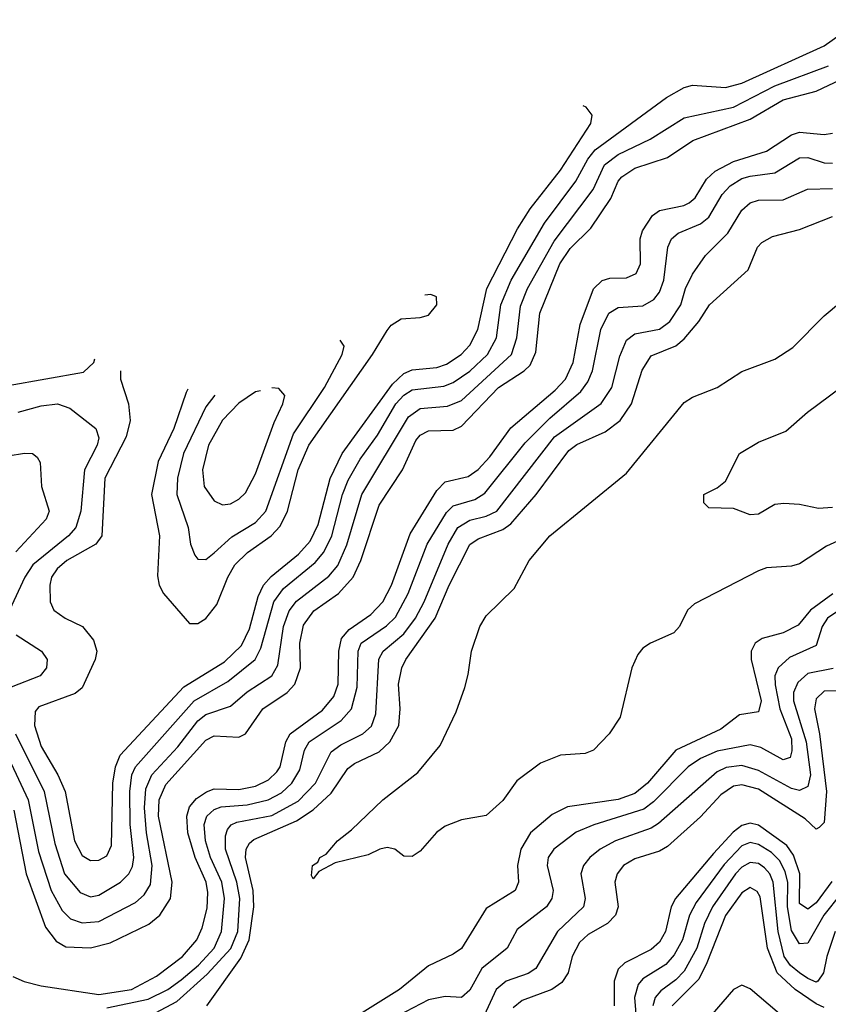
# Model space of a CAD drawing. Header units: inches. Extents: x 501365 to 657855, y 482276 to 547543.
# Tile 787 of 957: x 605238 to 607200, y 540834 to 543222. Entities that reach past the tile are written whole.
import ezdxf

# ---------------------------------------------------------------- set-up
doc = ezdxf.new("R2010")
doc.units = ezdxf.units.IN
doc.header["$MEASUREMENT"] = 0
doc.layers.add('A6504', color=7, linetype='Continuous')

msp = doc.modelspace()

# ---------------------------------------------------------------- linework, layer by layer
at = {"layer": 'A6504', "color": 5}
for points, elevation in [([(605228.1, 541490), (605297.6, 541350), (605323.4, 541223.4), (605347.2, 541150), (605384.9, 541104.9), (605410, 541094.3), (605430, 541098.4), (605483.1, 541130), (605503.3, 541150), (605512.1, 541167.9), (605515.3, 541190), (605506.3, 541270), (605505.7, 541350), (605510, 541390), (605518.9, 541410), (605661.5, 541570), (605743.3, 541616.7), (605809.8, 541670.2), (605822.8, 541697.2), (605854.7, 541810), (605878.1, 541841.9), (605954.7, 541905.3), (605975.7, 541930), (605995.4, 541970), (606021.3, 542070), (606035.4, 542104.6), (606063.8, 542156.2), (606106.1, 542213.9), (606151, 542290), (606170, 542311.4), (606190, 542323.8), (606266.8, 542333.2), (606290, 542341.5), (606330, 542369.5), (606372.8, 542410), (606394.5, 542450), (606405, 542530), (606430.2, 542590), (606511.6, 542728.4), (606587.4, 542830), (606616.1, 542883.9), (606633.8, 542906.2), (606807.1, 543032.9), (606850, 543057.5), (606870, 543062.9), (606950, 543057.5), (606990, 543067.9), (607190, 543158.2), (607278.2, 543221.8)], 3360), ([(605170, 541518.3), (605258.8, 541330), (605284.1, 541204.1), (605314.4, 541110), (605341.6, 541061.6), (605361.4, 541041.4), (605390, 541031), (605430, 541034.8), (605519.3, 541080.7), (605540.5, 541099.5), (605555.5, 541124.5), (605559.4, 541170), (605545.5, 541250), (605540.8, 541310), (605544, 541356), (605558.7, 541390), (605621.6, 541458.5), (605670, 541521.1), (605690, 541536.8), (605750, 541557.1), (605790, 541591.3), (605850, 541630.6), (605864.1, 541655.9), (605878.1, 541750), (605892, 541788), (605910, 541811.6), (605988.1, 541871.9), (606010, 541898.3), (606032.2, 541947.8), (606067.9, 542070), (606181.6, 542258.4), (606210, 542278.7), (606275.9, 542284.1), (606310, 542298.5), (606431.2, 542410), (606444.5, 542450), (606453.2, 542526.8), (606470.2, 542570), (606535.1, 542684.9), (606629.1, 542810), (606657.2, 542870), (606690, 542895.1), (606767.6, 542932.4), (606850, 542983.6), (606970, 543010), (607070, 543061.7), (607200.4, 543110)], 3340), ([(605224.4, 541304.4), (605254.2, 541150), (605300.7, 541020.7), (605326.8, 540986.8), (605350, 540973.3), (605410, 540970.4), (605457.4, 540982.6), (605551.9, 541028.1), (605577.9, 541050), (605604.2, 541090), (605607.8, 541130), (605575.3, 541290), (605576.5, 541330), (605593.1, 541366.9), (605690, 541474), (605710, 541484.7), (605770, 541481.5), (605786.3, 541490), (605828, 541550), (605887.1, 541590), (605905.6, 541610), (605919.1, 541650), (605917.9, 541710), (605926.5, 541753.5), (605951.9, 541788.1), (606011.4, 541830), (606047.2, 541870), (606065.9, 541910), (606110, 542044.2), (606166.7, 542130), (606199, 542201), (606210, 542214.4), (606230, 542224.3), (606290, 542226.6), (606310, 542235.6), (606399.5, 542330), (606462.2, 542370), (606476.3, 542383.7), (606490, 542415.6), (606500.2, 542510), (606548.6, 542630), (606573.3, 542666.7), (606623.6, 542716.4), (606672.2, 542787.8), (606690.2, 542829.8), (606699.2, 542840.8), (606730, 542861.3), (606810, 542887.9), (606870.9, 542929.1), (607010, 542980.3), (607090, 543027.1), (607170, 543048.8), (607230, 543077)], 3320), ([(605482.4, 542370), (605482.4, 542350), (605502.1, 542290), (605505.9, 542250), (605496.3, 542210), (605444.7, 542110), (605437.2, 541970), (605423.1, 541950), (605352.4, 541910), (605329, 541890), (605315.8, 541870), (605311.1, 541850), (605312.2, 541810), (605321, 541790), (605348.9, 541770), (605391, 541750), (605417, 541717), (605425.1, 541690), (605421.1, 541670), (605390, 541601.3), (605372.5, 541587.5), (605284.9, 541555.1), (605276, 541544), (605273.9, 541510), (605290, 541459.2), (605331.1, 541390), (605348.4, 541350), (605370.9, 541230), (605390, 541194.4), (605410, 541182.3), (605430, 541183.1), (605450, 541193.5), (605461.1, 541218.9), (605464.3, 541370), (605470.6, 541410), (605482.1, 541437.9), (605636.6, 541603.4), (605735.3, 541664.7), (605776, 541704), (605795.5, 541744.5), (605817.1, 541822.9), (605829.3, 541850), (605848.6, 541871.4), (605914.9, 541925.1), (605943.1, 541956.9), (605962.4, 541997.7), (605991.3, 542108.7), (606020.8, 542170), (606142.3, 542337.7), (606170, 542363.5), (606190, 542372.3), (606250, 542378.5), (606273.3, 542386.7), (606309.1, 542410), (606330, 542432), (606349.3, 542470.7), (606371.2, 542570), (606445.4, 542714.6), (606476.8, 542763.2), (606550, 542856.5), (606623.7, 542970), (606627.2, 542990), (606612.2, 543010), (606604.7, 543013.1)], 3380), ([(605221.5, 540901.5), (605248.8, 540888.8), (605290, 540878.7), (605430, 540857.4), (605509.1, 540870), (605570, 540901.6), (605633.1, 540950), (605667.7, 540990), (605680.7, 541019.3), (605692.9, 541067.1), (605694.9, 541105.1), (605690.5, 541130), (605663.9, 541190), (605646.3, 541250), (605643.6, 541290), (605650, 541312.5), (605667, 541333), (605691, 541349), (605710, 541356.1), (605770, 541354.3), (605810, 541362.4), (605841.5, 541378.5), (605862.1, 541397.9), (605870.2, 541410), (605884.1, 541470), (605894.1, 541490), (605973, 541547), (605999.9, 541580.1), (606011.1, 541610), (606012.2, 541690), (606019.2, 541720.8), (606037.1, 541742.9), (606090, 541778.8), (606119.1, 541810), (606140.1, 541850), (606185.3, 541974.7), (606250, 542080.1), (606270, 542101.2), (606326, 542114), (606350, 542131.1), (606378.8, 542161.2), (606430, 542232.2), (606536.8, 542323.2), (606562, 542350), (606580.7, 542390), (606597.4, 542482.6), (606630, 542568.9), (606650.8, 542589.2), (606670, 542594.9), (606710, 542595.5), (606733.5, 542606.5), (606743.9, 542630), (606743.2, 542690), (606748.7, 542710), (606773.5, 542746.5), (606790, 542759.2), (606849, 542771), (606862.3, 542777.7), (606876.8, 542790), (606904.6, 542835.4), (606925.6, 542854.4), (606970, 542878.1), (607050, 542902.6), (607110, 542942.6), (607130, 542948.9), (607190, 542943.5), (607210, 542946.9)], 3280), ([(605450, 540825.4), (605550, 540845.8), (605597.3, 540870), (605630, 540892.7), (605671.6, 540928.4), (605709.7, 540970), (605727.8, 541010), (605734.8, 541090), (605728.8, 541130), (605701.3, 541190), (605689.3, 541230), (605685.8, 541270), (605692.4, 541290), (605710, 541306.2), (605727.2, 541312.8), (605790, 541317.5), (605840.7, 541330), (605873.1, 541346.9), (605898.1, 541370), (605917.7, 541402.3), (605929.2, 541450), (605940.1, 541470), (606018, 541522), (606043.2, 541550), (606056.9, 541603.1), (606059.6, 541690), (606066.7, 541710), (606128.3, 541751.7), (606150, 541772.9), (606180.4, 541830), (606226.5, 541950), (606273.4, 542026.6), (606290, 542042.6), (606342.1, 542057.9), (606366.5, 542073.5), (606464.7, 542195.3), (606524.5, 542255.5), (606599.7, 542320.3), (606616.5, 542343.5), (606627.8, 542370), (606647.9, 542470), (606667.1, 542510), (606690, 542523.7), (606750, 542528), (606776.8, 542543.2), (606790, 542561.2), (606800.5, 542590), (606810.3, 542669.7), (606819.4, 542690), (606835.6, 542704.4), (606890, 542726.7), (606910, 542742.5), (606942.3, 542797.7), (606961.5, 542818.5), (606990, 542836.3), (607010, 542842.6), (607070, 542850.4), (607130, 542887), (607150, 542887.8), (607190, 542874.6), (607210, 542874.1)], 3260), ([(605567.3, 540812.7), (605619.4, 540840.6), (605693, 540907), (605750.6, 540969.4), (605767.3, 541010), (605772, 541090), (605765, 541130), (605737.5, 541210), (605737.8, 541242.2), (605742.6, 541257.4), (605750.9, 541269.1), (605764.8, 541275.2), (605850, 541291.7), (605913.9, 541326.1), (605956.1, 541370), (605993.8, 541446.2), (606017, 541463), (606070.6, 541489.4), (606091.7, 541508.3), (606101.8, 541538.2), (606109.4, 541670.6), (606119.8, 541690), (606170, 541732.1), (606198.6, 541770), (606219.7, 541810), (606277.2, 541950), (606300.8, 541990), (606330, 542008.3), (606370, 542017.4), (606395.5, 542030), (606535.2, 542210), (606648.9, 542291.1), (606674.9, 542330), (606693.9, 542406.1), (606710, 542444.8), (606730, 542459.5), (606790, 542470.8), (606815.6, 542490), (606841.6, 542530), (606853.4, 542570), (606870, 542604.3), (606901.9, 542650), (606955.7, 542704.3), (606990, 542759.5), (607010, 542777.3), (607030, 542783.8), (607090, 542784.8), (607149.3, 542810.7), (607210, 542812.4)], 3240), ([(605691.9, 540830), (605774.5, 540945.5), (605794.9, 540990), (605806.1, 541070), (605804.6, 541110), (605786, 541190), (605787.6, 541210), (605795.5, 541224.5), (605806.5, 541233.5), (605910, 541278.6), (605950, 541305.4), (605994, 541346), (606034.4, 541405.6), (606050, 541417.6), (606110, 541446.3), (606135.9, 541470), (606158.1, 541510), (606161.3, 541550), (606157.3, 541610), (606165.2, 541650), (606174.8, 541670), (606246.4, 541770), (606279.8, 541850), (606330, 541949.2), (606350, 541963), (606410, 541985.6), (606430, 541999.3), (606490.8, 542070), (606570, 542177.2), (606590, 542191.8), (606658.2, 542221.8), (606695.2, 542250), (606722.1, 542290), (606748, 542372), (606770, 542406.6), (606829.6, 542430.4), (606850, 542447.7), (606885.8, 542490), (606911.1, 542530), (607004.9, 542615.1), (607028.1, 542670), (607038.5, 542681.5), (607064.3, 542695.7), (607130, 542712.6), (607210, 542744.7)], 3220), ([(607250, 541969.7), (607195.4, 541944.6), (607130, 541902.1), (607110, 541896.4), (607050, 541892.3), (607030, 541885.4), (606875, 541805), (606858, 541790), (606838.4, 541750), (606825.2, 541734.8), (606768.4, 541710), (606750, 541697.5), (606737.8, 541682.2), (606723.1, 541650), (606695.1, 541530), (606668.2, 541490), (606630, 541449.9), (606610, 541442), (606550, 541438), (606501.8, 541418.2), (606444.5, 541375.5), (606410, 541328.1), (606370, 541291.6), (606310, 541281.4), (606270, 541266), (606249.4, 541250.6), (606210, 541205.4), (606190, 541191.8), (606170, 541192.7), (606148, 541210), (606130, 541214), (606112, 541210), (606083.4, 541196.6), (606003.1, 541176.9), (605964, 541156), (605950, 541138), (605946.3, 541146.3), (605948.5, 541170), (605961.2, 541178.8), (605966.3, 541190), (605982, 541198), (606008.8, 541230), (606043.4, 541256.6), (606119.1, 541330), (606203.9, 541396.1), (606258.5, 541461.5), (606296.7, 541543.3), (606317.7, 541602.3), (606326.5, 541633.5), (606333.9, 541690), (606354.2, 541750), (606370, 541776), (606437.6, 541842.4), (606473.9, 541910), (606524, 541970), (606710, 542121.6), (606850, 542293.4), (606870, 542306.6), (606929.9, 542330.1), (606990, 542368.4), (607070, 542398.5), (607113.6, 542426.4), (607190, 542503.2), (607313, 542607)], 3180), ([(605645.8, 542325.4), (605642.3, 542317.7), (605612.1, 542230), (605574.4, 542150), (605558, 542070), (605577.3, 541970), (605572.8, 541872.8), (605576.4, 541850), (605587.4, 541830), (605650, 541757.2), (605670, 541757.5), (605690, 541769.1), (605716.5, 541803.5), (605743.1, 541870), (605760.5, 541899.5), (605790.8, 541929.2), (605848.5, 541970), (605870, 541993.1), (605888, 542030), (605913.4, 542130), (605939.7, 542190), (606094.1, 542410), (606130, 542468.2), (606139.3, 542480.7), (606163.6, 542496.4), (606210, 542499.3), (606230, 542505.5), (606249.8, 542530), (606249.6, 542550), (606235.3, 542555.3)], 3420), ([(606235.3, 542555.3), (606221, 542553.8)], 3420), ([(605712, 542311.5), (605690, 542282.5), (605635.5, 542170), (605621.2, 542110), (605619.1, 542070), (605646.6, 541990), (605652.3, 541950), (605663.1, 541923.1), (605670, 541913.4), (605690, 541912.5), (605710, 541928.4), (605752.8, 541967.2), (605810, 542001.9), (605835.4, 542030), (605902.8, 542217.2), (605977.9, 542330), (606020.7, 542410), (606025.4, 542430), (606015.3, 542444.9)], 3440), ([(605210, 542334.7), (605393.3, 542366.7), (605418.5, 542390), (605420.6, 542399.4)], 3380), ([(607210, 542038.3), (607175.9, 542035.9), (607130, 542046.2), (607091.7, 542048.3), (607070, 542045.6), (607030, 542022.7), (607010, 542021.2), (606970, 542036), (606910, 542038), (606898, 542050), (606898, 542070), (606930, 542086), (606950, 542102.8), (606984.2, 542170), (607030, 542196.9), (607096.3, 542223.7), (607149.5, 542270), (607287.2, 542372.8)], 3160), ([(605822.5, 542322), (605810, 542318.9), (605770, 542291.5), (605730, 542250.8), (605696, 542190), (605681.3, 542130), (605685.4, 542090), (605710, 542054.6), (605730, 542045.5), (605750, 542047.9), (605770, 542058.5), (605785.7, 542074.3), (605810, 542120.2), (605855.2, 542244.8), (605876.4, 542290), (605881.3, 542310), (605867.1, 542327.2), (605849.8, 542328.6)], 3460), ([(605234.7, 542270), (605290, 542285.5), (605330, 542290.5), (605359.9, 542279.9), (605423.1, 542230), (605430, 542207.3), (605426, 542190), (605395.2, 542130), (605386.5, 542030), (605374.3, 541990), (605356.9, 541970), (605270, 541899.9), (605251, 541870), (605213.8, 541790)], 3360), ([(605210, 542163.9), (605250, 542170.8), (605269.3, 542169.3), (605280.6, 542160.6), (605287.8, 542147.8), (605290.8, 542090), (605310.1, 542030), (605302.1, 542010), (605228.7, 541931.3)], 3340), ([(607211, 541829), (607156.1, 541790), (607126.5, 541753.5), (607090, 541735), (607039.1, 541720.9), (607022.6, 541710), (607012.9, 541690), (607012.4, 541670), (607036.9, 541570), (607030, 541543), (606984, 541536), (606938.8, 541501.2), (606830, 541450.2), (606761.4, 541370), (606730, 541344.7), (606690, 541330.6), (606567.4, 541312.6), (606530, 541294), (606477.6, 541250), (606453.7, 541210), (606446, 541170), (606447.9, 541130), (606440.4, 541110), (606370, 541065.9), (606310, 540969.3), (606290, 540955.3), (606230, 540927), (606159.6, 540870), (606043.3, 540796.7)], 3220), ([(607240.5, 541799.5), (607197.5, 541770), (607184.6, 541750), (607170, 541703.7), (607105.3, 541674.7), (607077.8, 541650), (607070.1, 541630), (607071.1, 541608.9), (607082.3, 541550), (607110, 541477.6), (607111.6, 541448.4), (607107.4, 541432.6), (607090, 541426.6), (607036.3, 541456.3), (607010, 541463.3), (606930, 541447.7), (606889.9, 541430.1), (606860.1, 541410), (606775.6, 541324.4), (606752.6, 541307.4), (606630.7, 541269.3), (606588.4, 541251.6), (606534, 541210), (606520.5, 541190), (606517.5, 541170), (606531.9, 541110), (606528.8, 541090), (606516, 541070), (606444.9, 541015.1), (606420.9, 540970), (606359.4, 540920.6), (606330, 540867.7), (606310.2, 540850), (606270, 540852.9), (606230, 540844.7), (606062.7, 540757.3)], 3240), ([(605230, 541729.5), (605291, 541690), (605305, 541670), (605302.9, 541650), (605287.9, 541630), (605217.5, 541602.5)], 3360), ([(607211.7, 541648.3), (607150, 541635.9), (607125.6, 541614.4), (607115.5, 541590), (607115.2, 541570), (607146.1, 541470), (607156.2, 541390), (607150, 541361.6), (607130, 541352.5), (607110, 541357.1), (607030, 541401.1), (606990, 541412.8), (606951.7, 541408.3), (606930, 541397.7), (606788.1, 541271.9), (606770, 541261.3), (606683.3, 541230), (606646.6, 541210), (606621.5, 541190), (606605.6, 541170), (606599.4, 541150), (606610.1, 541090), (606605.6, 541070), (606542.7, 541010), (606490, 540920.4), (606471.4, 540908.6), (606418.1, 540890), (606393.8, 540870), (606350, 540775)], 3260), ([(607250, 541594.6), (607190, 541593.5), (607170, 541575), (607166, 541550), (607178.2, 541490), (607195.1, 541350), (607190, 541274.7), (607177.8, 541262.2), (607170, 541258.7), (607143.4, 541283.4), (607030, 541355.7), (606990, 541366), (606970, 541362.4), (606938.6, 541341.4), (606890, 541288), (606810, 541216.5), (606790, 541205.3), (606730, 541186.8), (606703.1, 541170), (606687.4, 541150), (606682.1, 541130), (606689.7, 541070), (606683.8, 541050), (606664.1, 541030), (606617.1, 541002.9), (606596.1, 540983.9), (606578.4, 540950), (606568.3, 540910), (606553.3, 540886.7), (606528.8, 540870), (606457.4, 540842.6), (606435.1, 540824.9)], 3280), ([(607208.2, 541131.8), (607170, 541079.6), (607150, 541064.4), (607130, 541078), (607130.4, 541150), (607115.1, 541195.1), (607098.7, 541218.7), (607030, 541268.3), (607010, 541273.2), (606990, 541267.4), (606969, 541251), (606920.8, 541199.2), (606829.4, 541090), (606818.6, 541070), (606805.1, 541010), (606790, 540984.3), (606770, 540966.5), (606705.8, 540934.2), (606690, 540919.1), (606680.4, 540890), (606680.2, 540830)], 3320), ([(607230, 541101.8), (607189.1, 541050), (607150, 540982), (607130, 540980.4), (607110, 541012.5), (607100.9, 541070), (607101.8, 541130), (607095.4, 541155.4), (607081.7, 541181.7), (607061.5, 541201.5), (607030, 541221.3), (607010, 541226.2), (606990, 541218.3), (606947, 541173.1), (606879.1, 541080.9), (606863.2, 541050), (606846.1, 540990), (606826.1, 540953.9), (606805.4, 540930), (606750, 540895.1), (606738.6, 540881.4), (606729.8, 540850), (606734.1, 540790)], 3340), ([(607216.6, 541010), (607195.7, 540950), (607188, 540910), (607174.2, 540890), (607170, 540887.8), (607150, 540896.7), (607130, 540910.2), (607108.1, 540928.1), (607093, 540950), (607078.4, 541010), (607066.3, 541130), (607057.6, 541150), (607044.8, 541164.8), (607030, 541175.1), (607010, 541177.5), (606990, 541166.7), (606974.4, 541150), (606918.9, 541070), (606899.3, 541030), (606880.4, 540970), (606850, 540914.2), (606830, 540893.2), (606793.3, 540866.7), (606780, 540850), (606774, 540830)], 3360), ([(607190, 540826.2), (607170, 540835.1), (607119.1, 540870), (607075.9, 540910), (607052.2, 540970), (607034.2, 541094.2), (607027.5, 541107.5), (607010, 541116.8), (606990, 541104.3), (606950, 541048.7), (606905.4, 540934.6), (606885.3, 540894.7), (606820.7, 540830)], 3380), ([(607097.1, 540797.1), (607010, 540871.4), (606990, 540880.3), (606970, 540869.6), (606917.7, 540810)], 3420)]:
    msp.add_lwpolyline(points, dxfattribs=dict(at, elevation=elevation))

doc.saveas('drawing.dxf')
